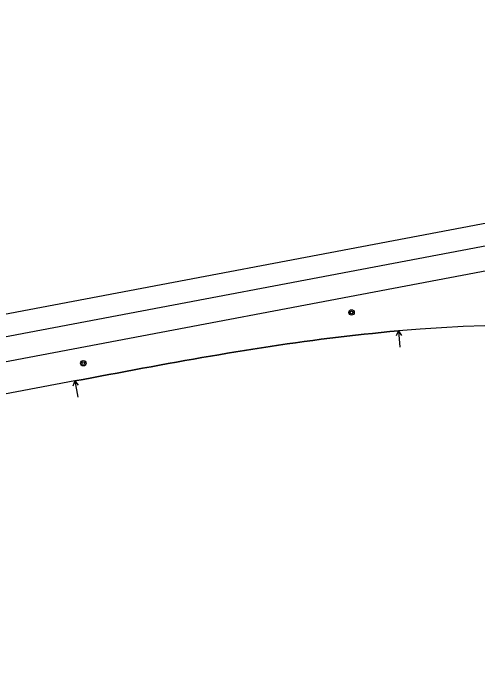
# Model space of a CAD drawing. Extents: x 6540402 to 6566579, y 5525343 to 5532423.
# Drawn here: x 6558902.5 to 6558987.5, y 5528892.3 to 5529013.3 of the extents above; entities that cross this region are included whole.
import ezdxf

# ---------------------------------------------------------------- set-up
doc = ezdxf.new("R2010")
doc.units = 0
for name, color, linetype in [('TOR_PS_ODW-studnie betonowe', 7, 'Continuous'), ('TOR_PS_OPIS_T-symbole geometrii', 7, 'Continuous'), ('TOR_PS_T-tory projektowane', 7, 'Continuous')]:
    doc.layers.add(name, color=color, linetype=linetype)

msp = doc.modelspace()

# ---------------------------------------------------------------- linework, layer by layer
at = {"layer": 'TOR_PS_ODW-studnie betonowe'}
for centre, radius in [((6558964.43, 5528958.48), 0.5), ((6558964.43, 5528958.48), 0.25), ((6558915.31, 5528949.17), 0.5), ((6558915.31, 5528949.17), 0.25)]:
    msp.add_circle(centre, radius, dxfattribs=at)
at = {"layer": 'TOR_PS_OPIS_T-symbole geometrii'}
for p, q in [((6558973.01, 5528955.1), (6558972.59, 5528954.2)), ((6558973.01, 5528955.1), (6558973.27, 5528952.11)), ((6558973.01, 5528955.1), (6558973.58, 5528954.28)), ((6558913.74, 5528945.92), (6558913.41, 5528944.98)), ((6558913.74, 5528945.92), (6558914.3, 5528942.97)), ((6558913.74, 5528945.92), (6558914.39, 5528945.16))]:
    msp.add_line(p, q, dxfattribs=at)
at = {"layer": 'TOR_PS_T-tory projektowane'}
for p, q in [((6560357.98, 5529234.28), (6558563.91, 5528894.21)), ((6560220.58, 5529204.12), (6558690.84, 5528914.15)), ((6560059.24, 5529168.95), (6558829.07, 5528935.77)), ((6558913.74, 5528945.92), (6558501.41, 5528867.76))]:
    msp.add_line(p, q, dxfattribs=at)
for points in [[(6558973.01, 5528955.1), (6558971.44, 5528954.96), (6558969.86, 5528954.81), (6558968.29, 5528954.65), (6558966.72, 5528954.49), (6558965.15, 5528954.32), (6558963.58, 5528954.14), (6558962.02, 5528953.95), (6558960.45, 5528953.76), (6558958.88, 5528953.56), (6558957.32, 5528953.36), (6558955.75, 5528953.14), (6558954.19, 5528952.93), (6558952.62, 5528952.7), (6558951.06, 5528952.48), (6558949.5, 5528952.24), (6558947.94, 5528952), (6558946.38, 5528951.76), (6558944.82, 5528951.51), (6558943.26, 5528951.26), (6558941.7, 5528951), (6558940.15, 5528950.74), (6558938.59, 5528950.48), (6558937.03, 5528950.21), (6558935.48, 5528949.94), (6558933.92, 5528949.66), (6558932.37, 5528949.39), (6558930.82, 5528949.11), (6558929.26, 5528948.82), (6558927.71, 5528948.54), (6558926.16, 5528948.25), (6558924.6, 5528947.96), (6558923.05, 5528947.68), (6558921.5, 5528947.38), (6558919.95, 5528947.09), (6558918.4, 5528946.8), (6558916.84, 5528946.51), (6558915.29, 5528946.21), (6558913.74, 5528945.92)], [(6558913.74, 5528945.92), (6558915.29, 5528946.21), (6558916.84, 5528946.51), (6558918.4, 5528946.8), (6558919.95, 5528947.09), (6558921.5, 5528947.38), (6558923.05, 5528947.68), (6558924.6, 5528947.96), (6558926.16, 5528948.25), (6558927.71, 5528948.54), (6558929.26, 5528948.82), (6558930.82, 5528949.11), (6558932.37, 5528949.39), (6558933.92, 5528949.66), (6558935.48, 5528949.94), (6558937.03, 5528950.21), (6558938.59, 5528950.48), (6558940.15, 5528950.74), (6558941.7, 5528951), (6558943.26, 5528951.26), (6558944.82, 5528951.51), (6558946.38, 5528951.76), (6558947.94, 5528952), (6558949.5, 5528952.24), (6558951.06, 5528952.48), (6558952.62, 5528952.7), (6558954.19, 5528952.93), (6558955.75, 5528953.14), (6558957.32, 5528953.36), (6558958.88, 5528953.56), (6558960.45, 5528953.76), (6558962.02, 5528953.95), (6558963.58, 5528954.14), (6558965.15, 5528954.32), (6558966.72, 5528954.49), (6558968.29, 5528954.65), (6558969.86, 5528954.81), (6558971.44, 5528954.96), (6558973.01, 5528955.1)]]:
    msp.add_lwpolyline(points, dxfattribs=at)
msp.add_arc((6558998.61, 5528659.2), 297, 358.1728, 94.9458, dxfattribs=at)

doc.saveas('drawing.dxf')
